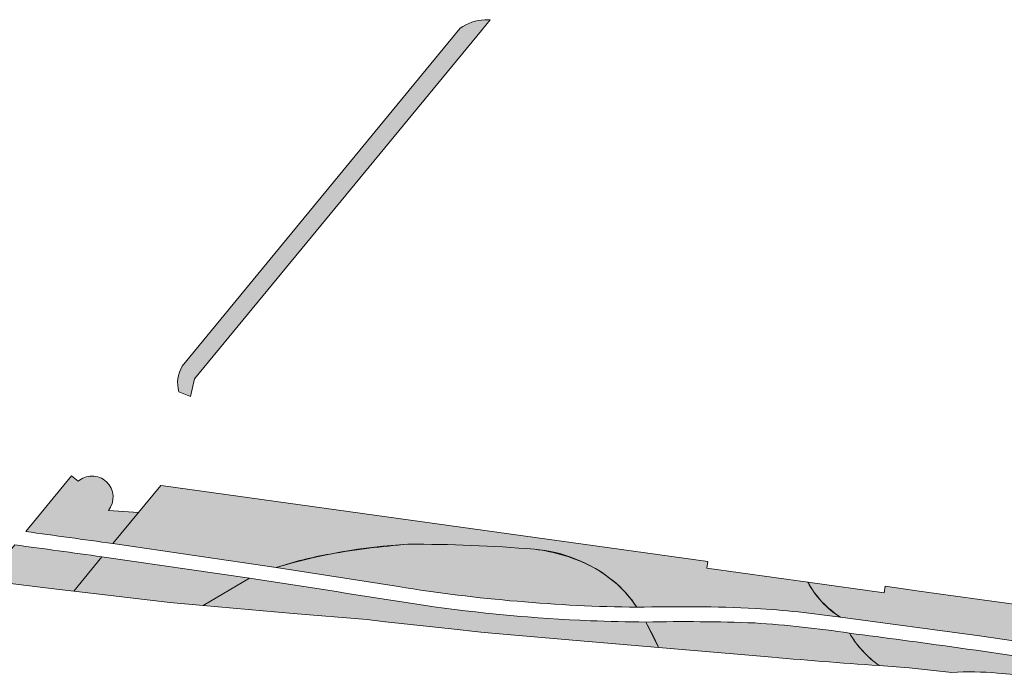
# Model space of a CAD drawing. Header units: metres. Extents: x 0 to 168310, y 0 to 462960.
# Tile 541 of 594: x 167595 to 167715, y 462520 to 462601. Entities that reach past the tile are written whole.
import ezdxf

# ---------------------------------------------------------------- set-up
doc = ezdxf.new("R2010")
doc.units = ezdxf.units.M
doc.header["$LTSCALE"] = 0.2
for name, color, linetype, lineweight in [('B_WE_GR_GRAS_BRM_RVA kruidenmengsel 2_B102-A', 141, 'Continuous', 18), ('B_WE_GR_GRAS_BRM_RVA kruidenmengsel 2_B102-G', 141, 'Continuous', 18), ('B_WE_GR_GRAS_BRM_RVA kruidenmengsel Barneveld_B116-A', 83, 'Continuous', 18), ('B_WE_GR_GRAS_BRM_RVA kruidenmengsel Barneveld_B116-G', 83, 'Continuous', 18)]:
    doc.layers.add(name, color=color, linetype=linetype, lineweight=lineweight)

msp = doc.modelspace()

# ---------------------------------------------------------------- hatches: boundary and pattern name
at = {"layer": 'B_WE_GR_GRAS_BRM_RVA kruidenmengsel 2_B102-A', "transparency": 33554687}
h = msp.add_hatch(color=256, dxfattribs=at)
h.dxf.hatch_style = 1
edge = h.paths.add_edge_path()
edge.add_arc((167675.6356504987, 462316.8165292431), 212.1533075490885, 87.49881283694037, 91.43551389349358, ccw=False)
edge.add_arc((167676.4792196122, 462397.5798634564), 131.4574586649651, 81.75996032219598, 86.32988853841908, ccw=False)
edge.add_arc((167701.0252052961, 462536.9869335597), 10.91637484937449, 207.2143109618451, 238.4899257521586, ccw=False)
edge.add_line((167691.3172494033, 462531.9946563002), (167678.9078048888, 462533.7231650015))
edge.add_line((167678.9078048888, 462533.7231650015), (167679.0181712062, 462534.515515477))
edge.add_line((167679.0181712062, 462534.515515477), (167612.2159913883, 462543.8203758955))
edge.add_line((167612.2159913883, 462543.8203758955), (167611.8723212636, 462543.8682456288))
edge.add_line((167611.8723212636, 462543.8682456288), (167606.0017887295, 462536.7235821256))
edge.add_line((167606.0017887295, 462536.7235821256), (167626.0630446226, 462533.7832010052))
edge.add_arc((167646.0810403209, 462467.6424958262), 69.10363979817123, 93.19850946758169, 106.83884525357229, ccw=False)
edge.add_arc((167643.033335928, 462360.6051302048), 176.0352111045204, 85.20717683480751, 90.26297821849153, ccw=False)
edge.add_arc((167656.2572160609, 462518.3210358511), 17.76589032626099, 51.22369419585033, 85.20717683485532, ccw=False)
edge.add_arc((167658.8474498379, 462521.5453665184), 13.6299963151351, 32.67209623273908, 51.22369419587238, ccw=False)
h = msp.add_hatch(color=256, dxfattribs=at)
h.dxf.hatch_style = 1
h.paths.add_polyline_path([(167601.1921374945, 462530.8700518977), (167613, 462529.467), (167617.091, 462529.103), (167622.7654137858, 462532.4622716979), (167604.6627958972, 462535.0939764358)])
h = msp.add_hatch(color=256, dxfattribs=at)
h.dxf.hatch_style = 1
edge = h.paths.add_edge_path()
edge.add_arc((167676.0550905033, 462300.3948467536), 226.7435474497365, 87.7921526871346, 91.16625148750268, ccw=False)
edge.add_arc((167675.7345158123, 462387.6215016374), 139.6425121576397, 81.4769020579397, 86.28176846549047, ccw=False)
edge.add_arc((167707.8747875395, 462532.5172731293), 13.30961787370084, 210.7015657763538, 234.0781434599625)
edge.add_arc((167749.7693421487, 463246.432161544), 726.3956966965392, 264.96441258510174, 266.0765153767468, ccw=False)
edge.add_line((167686.0103376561, 462522.8400820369), (167672.9958349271, 462523.9646709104))
edge.add_arc((167633.3535412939, 462506.1903314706), 43.44466120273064, 24.14994183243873, 28.75706678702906)
at = {"layer": 'B_WE_GR_GRAS_BRM_RVA kruidenmengsel Barneveld_B116-A', "transparency": 33554687}
h = msp.add_hatch(color=256, dxfattribs=at)
h.dxf.hatch_style = 1
edge = h.paths.add_edge_path()
edge.add_line((167616.0377465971, 462556.9711307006), (167651.2410449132, 462599.737004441))
edge.add_line((167651.2410449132, 462599.737004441), (167652.3240903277, 462601.0551122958))
edge.add_line((167652.3240903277, 462601.0551122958), (167651.66654271, 462601.0736851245))
edge.add_arc((167652.0454356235, 462595.0660057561), 6.019615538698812, 93.60875621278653, 124.5879221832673)
edge.add_line((167648.6282791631, 462600.0216906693), (167614.519950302, 462558.5105447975))
edge.add_arc((167617.9460512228, 462556.4533606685), 3.996270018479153, 149.0175123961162, 195.9169571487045)
edge.add_line((167614.1029974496, 462555.3574082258), (167615.5372559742, 462554.810154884))
edge.add_line((167615.5372559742, 462554.810154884), (167616.0377465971, 462556.9711307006))
h = msp.add_hatch(color=256, dxfattribs=at)
h.dxf.hatch_style = 1
edge = h.paths.add_edge_path()
edge.add_arc((167603.4332928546, 462542.418615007), 2.599999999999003, 320.8341112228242, 406.7806217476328)
edge.add_arc((167603.4394059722, 462542.4342118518), 2.584455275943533, 46.64260025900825, 90.77678514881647)
edge.add_arc((167603.4442598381, 462542.3596838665), 2.659044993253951, 90.85959310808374, 130.2540555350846)
edge.add_line((167601.7260434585, 462544.3890317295), (167600.930228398, 462545.0429265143))
edge.add_line((167600.930228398, 462545.0429265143), (167595.3046063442, 462538.1963284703))
edge.add_arc((167357.5828932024, 460771.9370684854), 1782.185003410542, 81.98744612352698, 82.33459626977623, ccw=False)
edge.add_line((167606.0017887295, 462536.7235821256), (167609.1449796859, 462540.5489662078))
edge.add_line((167609.1449796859, 462540.5489662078), (167605.4491264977, 462540.7765386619))
h = msp.add_hatch(color=256, dxfattribs=at)
h.dxf.hatch_style = 1
edge = h.paths.add_edge_path()
edge.add_arc((167357.5828912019, 460771.9370537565), 1780.385018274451, 82.02280639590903, 82.37044031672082)
edge.add_line((167593.9606120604, 462536.5606358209), (167590.4588332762, 462532.2988365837))
edge.add_line((167590.4588332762, 462532.2988365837), (167593.7649999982, 462531.7880000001))
edge.add_line((167593.7649999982, 462531.7880000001), (167599.4000000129, 462531.0829999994))
edge.add_line((167599.4000000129, 462531.0829999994), (167601.1921374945, 462530.8700518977))
edge.add_line((167601.1921374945, 462530.8700518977), (167604.6627958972, 462535.0939764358))
h = msp.add_hatch(color=256, dxfattribs=at)
h.dxf.hatch_style = 1
edge = h.paths.add_edge_path()
edge.add_line((167626.0625996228, 462533.7838480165), (167641.058835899, 462531.433246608))
edge.add_arc((167672.8710649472, 462728.8869932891), 199.9999999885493, 260.8475940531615, 269.2693908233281)
edge.add_arc((167657.6292974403, 462520.4413200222), 15.25382688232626, 33.69292271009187, 61.74242288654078)
edge.add_arc((167655.3682963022, 462515.3259522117), 20.83446938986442, 62.92570572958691, 83.45907664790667)
edge.add_arc((167643.0421087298, 462361.0126970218), 175.6283382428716, 85.19891944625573, 90.26659464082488)
edge.add_arc((167650.1128054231, 462435.0299504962), 101.9148905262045, 94.43894813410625, 99.84456205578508)
edge.add_arc((167640.6998638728, 462489.4248911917), 46.71152486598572, 99.87631024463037, 108.2615020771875)
h = msp.add_hatch(color=256, dxfattribs=at)
h.dxf.hatch_style = 1
edge = h.paths.add_edge_path()
edge.add_arc((167065.0193278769, 458871.5064029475), 3703.198424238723, 81.00315575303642, 81.33760604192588, ccw=False)
edge.add_arc((167672.8715099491, 462728.8863463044), 201.8000000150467, 261.8105405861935, 267.6555080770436)
edge.add_arc((167672.8715099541, 462728.8863465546), 201.8000002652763, 267.6555080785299, 269.5935743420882)
edge.add_line((167671.4400605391, 462527.0914232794), (167672.9958349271, 462523.9646709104))
edge.add_line((167672.9958349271, 462523.9646709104), (167662.916304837, 462524.8356475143))
edge.add_line((167662.916304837, 462524.8356475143), (167652.9695903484, 462525.695147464))
edge.add_line((167652.9695903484, 462525.695147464), (167651.1657072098, 462525.8510217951))
edge.add_line((167651.1657072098, 462525.8510217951), (167647.5259245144, 462526.2320083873))
edge.add_line((167647.5259245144, 462526.2320083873), (167639.4556058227, 462527.1287104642))
edge.add_line((167639.4556058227, 462527.1287104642), (167637.167, 462527.383))
edge.add_line((167637.167, 462527.383), (167628.1240693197, 462528.1498632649))
edge.add_line((167628.1240693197, 462528.1498632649), (167617.091, 462529.103))
edge.add_line((167617.091, 462529.103), (167622.7654137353, 462532.4622717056))
h = msp.add_hatch(color=256, dxfattribs=at)
h.dxf.hatch_style = 1
edge = h.paths.add_edge_path()
edge.add_line((167704.9880225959, 462530.8981807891), (167716.8968011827, 462529.239409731))
edge.add_line((167716.8968011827, 462529.239409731), (167717.0347590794, 462530.2298478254))
edge.add_arc((167718.8489054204, 462543.2541087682), 13.15000000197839, 262.0703042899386, 290.8361424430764)
edge.add_arc((167715.8161906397, 462527.3858350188), 8.50000000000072, -25.310210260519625, 24.895985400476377, ccw=False)
edge.add_line((167723.5002448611, 462523.7519238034), (167712.3868735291, 462525.3748268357))
edge.add_line((167712.3868735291, 462525.3748268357), (167695.3197786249, 462527.6801969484))
edge.add_arc((167701.8550102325, 462537.7616228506), 12.0143414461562, 208.684214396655, 237.0468867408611, ccw=False)
edge.add_line((167691.3150875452, 462531.9949574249), (167700.6974429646, 462530.6880912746))
edge.add_line((167700.6974429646, 462530.6880912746), (167700.8078092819, 462531.48044175))
edge.add_line((167700.8078092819, 462531.48044175), (167704.9880225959, 462530.8981807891))
h = msp.add_hatch(color=256, dxfattribs=at)
h.dxf.hatch_style = 1
edge = h.paths.add_edge_path()
edge.add_arc((167525.2923774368, 461204.9013956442), 1331.861529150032, 81.48041035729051, 82.61733662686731, ccw=False)
edge.add_line((167722.6044008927, 462522.0661910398), (167721.5835908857, 462520.1739206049))
edge.add_line((167721.5835908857, 462520.1739206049), (167717.1692649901, 462520.5848824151))
edge.add_line((167717.1692649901, 462520.5848824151), (167714.6033979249, 462520.8165760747))
edge.add_arc((167711.2084465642, 462483.219544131), 37.75000007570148, 84.8402769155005, 93.38275303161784)
edge.add_line((167708.9809744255, 462520.9037699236), (167703.767, 462521.467))
edge.add_line((167703.767, 462521.467), (167700.0662833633, 462521.7389063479))
edge.add_arc((167707.5012633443, 462532.1762947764), 12.81475729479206, 210.2429789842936, 234.53616981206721, ccw=False)

# ---------------------------------------------------------------- linework, layer by layer
at = {"layer": 'B_WE_GR_GRAS_BRM_RVA kruidenmengsel 2_B102-G', "flags": 128}
for points in [[(167670.3208234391, 462528.9032532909, -0.01717878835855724), (167684.8940394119, 462528.7677220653, -0.01994271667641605), (167695.3197786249, 462527.6801969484, -0.1373190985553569), (167691.3172494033, 462531.9946563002), (167678.9078048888, 462533.7231650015), (167679.0181712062, 462534.515515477), (167612.2159913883, 462543.8203758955), (167611.8723212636, 462543.8682456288), (167606.0017887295, 462536.7235821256), (167626.0630446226, 462533.7832010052, -0.05958756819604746), (167642.2253660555, 462536.6384870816, -0.02206367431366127), (167657.7416098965, 462536.0248047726, -0.1493773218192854), (167667.3836639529, 462532.1712710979, -0.08112387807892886)], [(167671.4400605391, 462527.0914232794, -0.01472334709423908), (167684.790310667, 462526.9700709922, -0.02096825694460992), (167696.430668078, 462525.7218292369, 0.1023547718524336), (167700.0662833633, 462521.7389063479, -0.004852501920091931), (167686.0103376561, 462522.8400820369), (167672.9958349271, 462523.9646709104, 0.020105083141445)]]:
    msp.add_lwpolyline(points, format="xyb", close=True, dxfattribs=at)
msp.add_lwpolyline([(167601.1921374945, 462530.8700518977), (167613, 462529.467), (167617.091, 462529.103), (167622.7654137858, 462532.4622716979), (167604.6627958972, 462535.0939764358)], close=True, dxfattribs=at)
at = {"layer": 'B_WE_GR_GRAS_BRM_RVA kruidenmengsel Barneveld_B116-G', "flags": 128}
for points in [[(167616.0377465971, 462556.9711307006), (167651.2410449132, 462599.737004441), (167652.3240903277, 462601.0551122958), (167651.66654271, 462601.0736851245, 0.1360014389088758), (167648.6282791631, 462600.0216906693), (167614.519950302, 462558.5105447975, 0.2075426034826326), (167614.1029974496, 462555.3574082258), (167615.5372559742, 462554.810154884)], [(167605.4491264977, 462540.7765386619, 0.3936408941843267), (167605.213756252, 462544.3133313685, 0.1949879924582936), (167603.4043684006, 462545.0184296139, 0.1736039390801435), (167601.7260434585, 462544.3890317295), (167600.930228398, 462545.0429265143), (167595.3046063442, 462538.1963284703, -0.001514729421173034), (167606.0017887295, 462536.7235821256), (167609.1449796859, 462540.5489662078)], [(167604.6627958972, 462535.0939764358, 0.001516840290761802), (167593.9606120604, 462536.5606358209), (167590.4588332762, 462532.2988365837), (167593.7649999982, 462531.7880000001), (167599.4000000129, 462531.0829999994), (167601.1921374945, 462530.8700518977)], [(167626.0625996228, 462533.7838480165), (167641.058835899, 462531.433246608, 0.03676356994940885), (167670.3208269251, 462528.9032532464, 0.1230038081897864), (167664.8510106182, 462533.8773199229, 0.08983422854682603), (167657.7416098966, 462536.0248047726, 0.0221155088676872), (167642.2249210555, 462536.6391340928, 0.02359081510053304), (167632.6878200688, 462535.4441666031, 0.03660363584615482)], [(167622.7654137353, 462532.4622717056, -0.001459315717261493), (167644.1257367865, 462529.1442112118, 0.02550901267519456), (167664.6163390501, 462527.2552669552, 0.00845661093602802), (167671.4400605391, 462527.0914232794), (167672.9958349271, 462523.9646709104), (167662.916304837, 462524.8356475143), (167652.9695903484, 462525.695147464), (167651.1657072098, 462525.8510217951), (167647.5259245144, 462526.2320083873), (167639.4556058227, 462527.1287104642), (167637.167, 462527.383), (167628.1240693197, 462528.1498632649), (167617.091, 462529.103)], [(167704.9880225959, 462530.8981807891), (167716.8968011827, 462529.239409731), (167717.0347590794, 462530.2298478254, 0.1261779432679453), (167723.5263155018, 462530.9640992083, -0.2226387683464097), (167723.5002448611, 462523.7519238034), (167712.3868735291, 462525.3748268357), (167695.3197786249, 462527.6801969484, -0.1243911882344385), (167691.3150875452, 462531.9949574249), (167700.6974429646, 462530.6880912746), (167700.8078092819, 462531.48044175)], [(167696.4306300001, 462525.7219100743, -0.004960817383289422), (167722.6044008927, 462522.0661910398), (167721.5835908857, 462520.1739206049), (167717.1692649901, 462520.5848824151), (167714.6033979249, 462520.8165760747, 0.03729085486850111), (167708.9809744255, 462520.9037699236), (167703.767, 462521.467), (167700.0662833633, 462521.7389063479, -0.1063978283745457)]]:
    msp.add_lwpolyline(points, format="xyb", close=True, dxfattribs=at)

doc.saveas('drawing.dxf')
